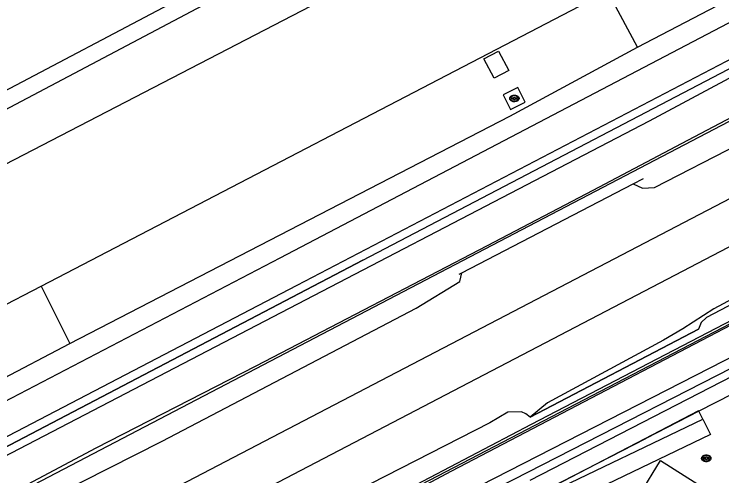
# Model space of a CAD drawing. Extents: x 194485 to 197793, y 468269 to 470822.
# Drawn here: x 196919.9 to 196986.9, y 469733.4 to 469777.1 of the extents above; entities that cross this region are included whole.
import ezdxf

# ---------------------------------------------------------------- set-up
doc = ezdxf.new("R2010")
doc.units = 0
for name, color, linetype in [('BGT begrenzing kruinlijn', 7, 'Continuous'), ('BGT grensvlak begroeid terreindeel', 7, 'Continuous'), ('BGT grensvlak begroeid terreindeel LR', 7, 'Continuous'), ('BGT grensvlak onbegroeid terreindeel', 7, 'Continuous'), ('BGT grensvlak ondersteunend waterdeel LR', 7, 'Continuous'), ('BGT grensvlak ondersteunend wegdeel', 7, 'Continuous'), ('BGT grensvlak vegetatieobject', 7, 'Continuous'), ('BGT grensvlak waterdeel', 7, 'Continuous'), ('BGT grensvlak wegdeel', 7, 'Continuous'), ('BGT lijnelement scheiding geluidsscherm', 7, 'Continuous'), ('BGT lijnelement scheiding hek', 7, 'Continuous'), ('BGT lijnelement scheiding muur', 7, 'Continuous'), ('BGT lijnelement scheiding walbescherming', 7, 'Continuous'), ('BGT lijnelement spoor trein', 7, 'Continuous'), ('BGT puntobject put inspectie- rioolput', 7, 'Continuous')]:
    doc.layers.add(name, color=color, linetype=linetype)

msp = doc.modelspace()

# ---------------------------------------------------------------- linework, layer by layer
at = {"layer": 'BGT begrenzing kruinlijn'}
for p, q in [((196991.728, 469769.414), (196983.618, 469765.135)), ((196983.618, 469765.135), (196974.642, 469760.387)), ((196974.642, 469760.387), (196964.633, 469755.162)), ((196964.633, 469755.162), (196953.738, 469749.487)), ((196953.738, 469749.487), (196942.763, 469743.752)), ((196942.763, 469743.752), (196927.626, 469735.99)), ((196927.626, 469735.99), (196915.806, 469729.743))]:
    msp.add_line(p, q, dxfattribs=at)
at = {"layer": 'BGT grensvlak begroeid terreindeel'}
for p, q in [((196950.53, 469725.595), (197004.395, 469753.133)), ((196906.099, 469735.958), (196925.163, 469745.906)), ((196984.686, 469739.491), (196979.65, 469736.913))]:
    msp.add_line(p, q, dxfattribs=at)
for points in [[(196978.864, 469773.968), (197000, 469785.023), (197003.639, 469786.926)], [(196925.163, 469745.906), (196966.782, 469767.43), (196978.864, 469773.968)], [(197005.143, 469758.7), (197004.199, 469758.214), (196985.399, 469748.379), (196984.9, 469747.902), (196984.659, 469747.254), (196968.721, 469738.943)], [(196820.362, 469653.552), (196831.072, 469659.147), (196839.628, 469663.847), (196912.312, 469702.094), (196970.631, 469732.285), (196979.65, 469736.913)]]:
    msp.add_lwpolyline(points, dxfattribs=at)
at = {"layer": 'BGT grensvlak begroeid terreindeel LR'}
msp.add_line((196961.287, 469733.802), (196951.524, 469728.708), dxfattribs=at)
for points in [[(196952.881, 469753.806), (196997.32, 469777.048), (196998.533, 469776.617)], [(196998.533, 469776.617), (196997.772, 469776.499), (196979.965, 469766.964)], [(196979.965, 469766.964), (196891.69, 469721.014), (196784.411, 469664.875), (196686.947, 469614.023), (196648.252, 469594.01), (196597.373, 469567.503), (196587.253, 469562.48), (196560.746, 469548.256), (196554.956, 469545.254), (196546.03, 469540.408), (196545.373, 469539.489), (196545.129, 469538.597)], [(197004.571, 469756.83), (196968.797, 469738.244), (196951.505, 469729.141), (196951.355, 469728.818), (196951.524, 469728.708)], [(197004.348, 469756.102), (197003.653, 469755.417), (196999.805, 469753.37), (196996.778, 469752.376), (196961.287, 469733.802)], [(196952.881, 469753.806), (196891.392, 469721.584), (196686.678, 469614.54), (196647.983, 469594.528), (196596.052, 469567.396), (196579.584, 469558.982), (196563.902, 469550.767), (196546.016, 469541.67), (196543.882, 469539.726), (196540.205, 469538.005), (196538.105, 469537.365), (196537.211, 469536.881), (196537.299, 469536.786)]]:
    msp.add_lwpolyline(points, dxfattribs=at)
at = {"layer": 'BGT grensvlak onbegroeid terreindeel'}
for points in [[(196966.688, 469771.761), (196965.3, 469771.035), (196964.333, 469772.882), (196965.727, 469773.612), (196966.688, 469771.761)], [(196967.557, 469770.159), (196966.17, 469769.45), (196966.857, 469768.058), (196968.259, 469768.752), (196967.557, 469770.159)]]:
    msp.add_lwpolyline(points, dxfattribs=at)
at = {"layer": 'BGT grensvlak ondersteunend waterdeel LR'}
for p, q in [((196978.864, 469773.968), (196976.059, 469779.27)), ((196922.444, 469751.346), (196925.163, 469745.906))]:
    msp.add_line(p, q, dxfattribs=at)
at = {"layer": 'BGT grensvlak ondersteunend wegdeel'}
msp.add_line((196985.066, 469738.748), (196984.686, 469739.491), dxfattribs=at)
msp.add_lwpolyline([(197004.676, 469751.478), (197002.545, 469749.405), (196998.982, 469746.808), (196984.686, 469739.491)], dxfattribs=at)
at = {"layer": 'BGT grensvlak vegetatieobject'}
for points in [[(196954.846, 469723.381), (196970.209, 469731.602), (196985.066, 469738.748)], [(196985.066, 469738.748), (196985.781, 469737.299), (196971.018, 469730.199)]]:
    msp.add_lwpolyline(points, dxfattribs=at)
at = {"layer": 'BGT grensvlak waterdeel'}
msp.add_lwpolyline([(196958.89, 469728.804), (197001.572, 469750.653), (197004.206, 469752.056), (197004.339, 469751.796), (197001.706, 469749.965), (196968.677, 469732.944)], dxfattribs=at)
at = {"layer": 'BGT grensvlak wegdeel'}
msp.add_line((196980.472, 469760.689), (197009.767, 469775.697), dxfattribs=at)
for points in [[(196953.092, 469787.831), (196915.387, 469767.9), (196871.514, 469744.992)], [(196953.797, 469786.445), (196916.095, 469766.508), (196872.61, 469743.759)], [(196581.056, 469564.015), (196628.933, 469589.1), (196708.414, 469630.548), (196783.69, 469669.843), (196865.923, 469712.738), (196945.044, 469754.024), (196993.411, 469779.408)], [(196582.417, 469561.389), (196630.377, 469586.531), (196710.002, 469627.963), (196817.518, 469684.061), (196946.657, 469751.428), (196993.835, 469776.071)], [(196916.295, 469727.761), (196933.882, 469736.648), (196957.937, 469749.242), (196962.058, 469751.793), (196962.253, 469752.596), (196978.467, 469761.02), (196979.356, 469760.633), (196980.472, 469760.689)], [(196996.627, 469754.834), (196986.09, 469749.19), (196983.163, 469747.304), (196981.352, 469746.22), (196970.364, 469740.3), (196968.721, 469738.943)], [(196968.721, 469738.943), (196968.309, 469739.251), (196967.89, 469739.442), (196966.619, 469739.411), (196964.901, 469738.409), (196953.617, 469732.602), (196949.7, 469730.299)], [(196979.134, 469731.661), (196981.061, 469734.829), (196985.539, 469731.976)]]:
    msp.add_lwpolyline(points, dxfattribs=at)
at = {"layer": 'BGT lijnelement scheiding geluidsscherm'}
msp.add_line((196951.832, 469729.157), (196994.325, 469751.261), dxfattribs=at)
msp.add_lwpolyline([(196548.437, 469537.91), (196548.544, 469537.966), (196797.92, 469667.804), (196999.41, 469773.141)], dxfattribs=at)
at = {"layer": 'BGT lijnelement scheiding hek'}
for points in [[(196952.881, 469753.806), (196997.32, 469777.048), (197002.829, 469775.093)], [(196537.211, 469536.881), (196538.105, 469537.365), (196540.205, 469538.005), (196543.882, 469539.726), (196546.016, 469541.67), (196563.902, 469550.767), (196579.584, 469558.982), (196596.052, 469567.396), (196647.983, 469594.528), (196686.678, 469614.54), (196891.392, 469721.584), (196952.881, 469753.806)], [(196919.339, 469705.612), (196928.454, 469710.645), (196940.115, 469716.53), (196947.698, 469720.465), (196953.962, 469723.546), (196978.812, 469736.505), (196984.665, 469739.56)]]:
    msp.add_lwpolyline(points, dxfattribs=at)
at = {"layer": 'BGT lijnelement scheiding muur'}
msp.add_line((196968.721, 469738.943), (196984.659, 469747.254), dxfattribs=at)
msp.add_lwpolyline([(196961.997, 469752.463), (196962.253, 469752.596), (196978.467, 469761.02), (196979.445, 469761.528)], dxfattribs=at)
at = {"layer": 'BGT lijnelement scheiding walbescherming'}
for p, q in [((196922.444, 469751.346), (196976.059, 469779.27)), ((196903.373, 469741.413), (196922.444, 469751.346))]:
    msp.add_line(p, q, dxfattribs=at)
msp.add_lwpolyline([(196962.857, 469786.692), (196952.359, 469780.176), (196906.7, 469756.497), (196869.878, 469737.57)], dxfattribs=at)
at = {"layer": 'BGT lijnelement spoor trein'}
for points in [[(196547.862, 469530.056), (196555.991, 469534.286), (196803.92, 469663.796), (197009.758, 469771.19)], [(196553.576, 469528.457), (196557.868, 469530.688), (197009.129, 469766.332)]]:
    msp.add_lwpolyline(points, dxfattribs=at)
at = {"layer": 'BGT puntobject put inspectie- rioolput'}
for p, q in [((196967.133, 469769.158), (196966.976, 469769.158)), ((196966.976, 469769.083), (196967.133, 469769.083)), ((196967.476, 469769.158), (196967.319, 469769.158)), ((196967.319, 469769.083), (196967.476, 469769.083)), ((196985.294, 469735.073), (196985.137, 469735.073)), ((196985.137, 469734.998), (196985.294, 469734.998)), ((196985.637, 469735.073), (196985.48, 469735.073)), ((196985.48, 469734.998), (196985.637, 469734.998))]:
    msp.add_line(p, q, dxfattribs=at)
for centre, radius, start, end in [((196966.976, 469769.12), 0.0375, 90, 270), ((196967.226, 469769.12), 0.1, 0, 180), ((196967.226, 469769.12), 0.1, 157.97569, 180), ((196967.226, 469769.12), 0.1, 180, 202.02431), ((196967.226, 469769.12), 0.1, 180, 0), ((196967.226, 469769.12), 0.1, 0, 22.02431), ((196967.226, 469769.12), 0.1, 337.97569, 0), ((196967.476, 469769.12), 0.0375, 270, 90), ((196985.137, 469735.035), 0.0375, 90, 270), ((196985.387, 469735.035), 0.1, 0, 180), ((196985.387, 469735.035), 0.1, 157.97569, 180), ((196985.387, 469735.035), 0.1, 180, 202.02431), ((196985.387, 469735.035), 0.1, 180, 0), ((196985.387, 469735.035), 0.1, 0, 22.02431), ((196985.387, 469735.035), 0.1, 337.97569, 0), ((196985.637, 469735.035), 0.0375, 270, 90)]:
    msp.add_arc(centre, radius, start, end, dxfattribs=at)
for centre in [(196967.226, 469769.12), (196985.387, 469735.035)]:
    msp.add_ellipse(centre, major_axis=(0.392, 0), ratio=0.689655, dxfattribs=at)
for points in [[(196967.668, 469769.12), (196967.668, 469769.163), (196967.656, 469769.207), (196967.59, 469769.321), (196967.509, 469769.378), (196967.317, 469769.443), (196967.207, 469769.449), (196967.004, 469769.408), (196966.913, 469769.361), (196966.81, 469769.244), (196966.785, 469769.184), (196966.783, 469769.062), (196966.807, 469769.001), (196966.891, 469768.902), (196966.95, 469768.863), (196967.129, 469768.795), (196967.263, 469768.788), (196967.496, 469768.85), (196967.596, 469768.919), (196967.659, 469769.044), (196967.668, 469769.082), (196967.668, 469769.12)], [(196985.829, 469735.035), (196985.829, 469735.078), (196985.817, 469735.122), (196985.751, 469735.236), (196985.67, 469735.293), (196985.478, 469735.358), (196985.368, 469735.364), (196985.165, 469735.323), (196985.074, 469735.276), (196984.971, 469735.159), (196984.946, 469735.099), (196984.944, 469734.977), (196984.968, 469734.916), (196985.052, 469734.817), (196985.111, 469734.778), (196985.29, 469734.71), (196985.424, 469734.703), (196985.657, 469734.765), (196985.757, 469734.834), (196985.82, 469734.959), (196985.829, 469734.997), (196985.829, 469735.035)]]:
    msp.add_open_spline(points, degree=3, dxfattribs=at)

doc.saveas('drawing.dxf')
